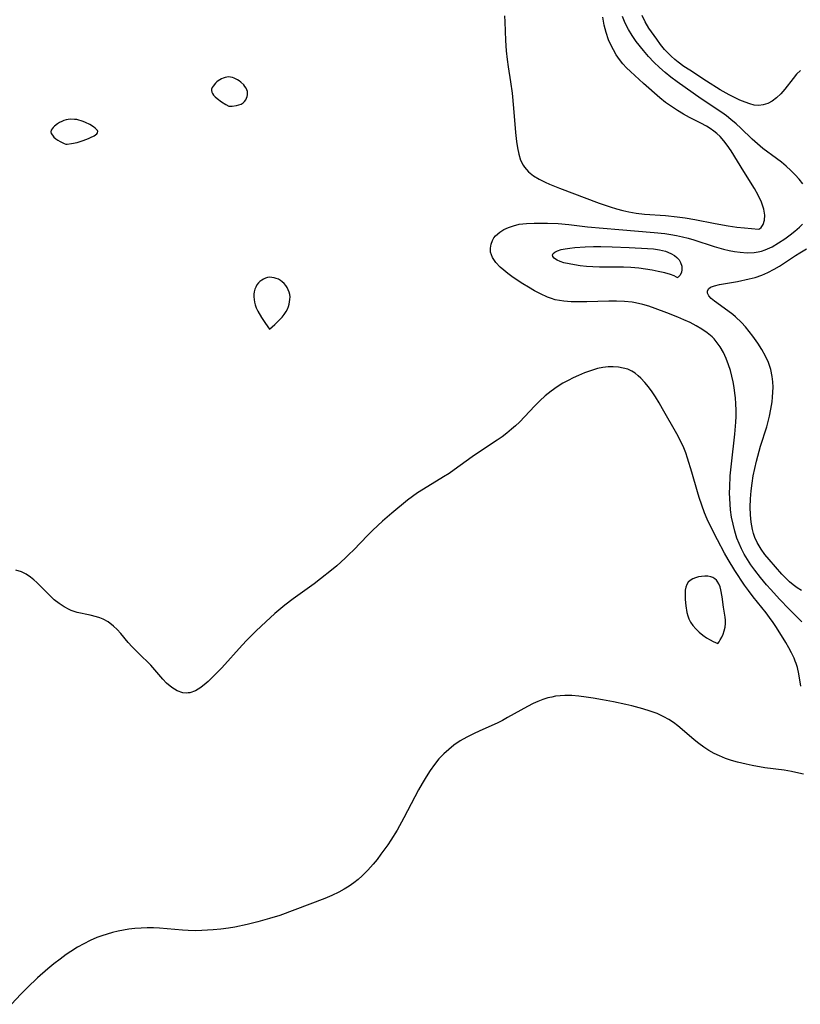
# Model space of a CAD drawing. Header units: inches. Extents: x 1073367 to 1082519, y 1569854 to 1574957.
# Tile 502 of 565: x 1080917 to 1081109, y 1572859 to 1573101. Entities that reach past the tile are written whole.
import ezdxf

# ---------------------------------------------------------------- set-up
doc = ezdxf.new("R2010")
doc.units = ezdxf.units.IN
doc.header["$MEASUREMENT"] = 0
doc.layers.add('CGG_CurvaNivelLidar_v1', color=7, linetype='Continuous', lineweight=30, true_color=0x008008)

msp = doc.modelspace()

# ---------------------------------------------------------------- linework, layer by layer
at = {"layer": 'CGG_CurvaNivelLidar_v1'}
for points in [[(1081036.1495, 1573102.034, 73), (1081036.2675, 1573100.5419, 73), (1081036.4333, 1573096.0199, 73), (1081036.5974, 1573093.4642, 73), (1081036.8252, 1573091.3084, 73), (1081037.0775, 1573089.4807, 73), (1081037.6488, 1573085.823, 73), (1081038.0405, 1573083.0242, 73), (1081038.3959, 1573079.3524, 73), (1081038.8519, 1573073.3818, 73), (1081039.0867, 1573071.1878, 73), (1081039.3306, 1573069.5905, 73), (1081039.6636, 1573068.064, 73), (1081040.1216, 1573066.6337, 73), (1081040.7495, 1573065.3318, 73), (1081041.0614, 1573064.8548, 73), (1081042.0689, 1573063.7295, 73), (1081043.2953, 1573062.7639, 73), (1081044.6848, 1573061.9175, 73), (1081046.1939, 1573061.1591, 73), (1081047.2392, 1573060.6944, 73), (1081049.6868, 1573059.7139, 73), (1081059.4174, 1573056.0546, 73), (1081062.0904, 1573055.1206, 73), (1081063.645, 1573054.6315, 73), (1081065.2132, 1573054.2067, 73), (1081066.6771, 1573053.8891, 73), (1081068.4626, 1573053.5952, 73), (1081070.5089, 1573053.3602, 73), (1081075.6829, 1573052.9721, 73), (1081078.5154, 1573052.6977, 73), (1081080.5491, 1573052.3969, 73), (1081082.8632, 1573051.9889, 73), (1081087.9182, 1573051.0317, 73), (1081091.0456, 1573050.4807, 73), (1081093.1697, 1573050.1701, 73), (1081095.0587, 1573049.9437, 73), (1081098.5, 1573049.6462, 73), (1081098.786, 1573049.7514, 73), (1081099.1477, 1573050.0775, 73), (1081099.6489, 1573050.8051, 73), (1081100.019, 1573051.8316, 73), (1081100.0975, 1573053.1035, 73), (1081099.8493, 1573054.5683, 73), (1081099.2633, 1573056.249, 73), (1081098.4182, 1573058.0056, 73), (1081097.5164, 1573059.6036, 73), (1081094.953, 1573063.8146, 73), (1081091.7926, 1573068.8682, 73), (1081090.8518, 1573070.2706, 73), (1081090.0081, 1573071.3755, 73), (1081089.0869, 1573072.402, 73), (1081088.3005, 1573073.1371, 73), (1081087.5623, 1573073.7294, 73), (1081086.6707, 1573074.349, 73), (1081085.7377, 1573074.9176, 73), (1081084.3863, 1573075.6481, 73), (1081081.6116, 1573077.0582, 73), (1081080.1098, 1573077.8909, 73), (1081078.6319, 1573078.777, 73), (1081077.1219, 1573079.7511, 73), (1081075.6675, 1573080.7953, 73), (1081074.2653, 1573081.9403, 73), (1081070.3122, 1573085.3847, 73), (1081067.0924, 1573088.3636, 73), (1081066.1374, 1573089.3026, 73), (1081065.2363, 1573090.2835, 73), (1081064.3873, 1573091.3561, 73), (1081063.6132, 1573092.4874, 73), (1081062.9071, 1573093.6658, 73), (1081062.2672, 1573094.8864, 73), (1081061.7109, 1573096.1497, 73), (1081061.111, 1573097.9353, 73), (1081060.6556, 1573099.7857, 73), (1081060.3062, 1573101.6806, 73)], [(1081109.3799, 1573060.7864, 72.5), (1081108.4965, 1573061.9081, 72.5), (1081107.4899, 1573063.033, 72.5), (1081106.4267, 1573064.0969, 72.5), (1081105.3047, 1573065.1217, 72.5), (1081104.1367, 1573066.1047, 72.5), (1081102.932, 1573067.0412, 72.5), (1081099.5925, 1573069.4855, 72.5), (1081098.264, 1573070.5972, 72.5), (1081096.9844, 1573071.7753, 72.5), (1081094.2021, 1573074.4507, 72.5), (1081093.0032, 1573075.5317, 72.5), (1081091.7646, 1573076.5741, 72.5), (1081090.6385, 1573077.4494, 72.5), (1081089.4823, 1573078.2906, 72.5), (1081084.4328, 1573081.6746, 72.5), (1081078.5164, 1573085.8403, 72.5), (1081077.0313, 1573086.9517, 72.5), (1081075.587, 1573088.1087, 72.5), (1081074.198, 1573089.3225, 72.5), (1081072.8205, 1573090.6605, 72.5), (1081071.5134, 1573092.059, 72.5), (1081070.2727, 1573093.5052, 72.5), (1081068.5077, 1573095.7601, 72.5), (1081067.4981, 1573097.1941, 72.5), (1081066.5854, 1573098.6715, 72.5), (1081065.8037, 1573100.204, 72.5), (1081065.1533, 1573101.9076, 72.5)], [(1081108.7945, 1573088.6299, 72), (1081107.8659, 1573087.7389, 72), (1081106.9922, 1573086.6843, 72), (1081105.0039, 1573084.04, 72), (1081104.0302, 1573082.9249, 72), (1081102.9752, 1573081.9226, 72), (1081101.8405, 1573081.0855, 72), (1081100.787, 1573080.534, 72), (1081099.6898, 1573080.1762, 72), (1081098.5661, 1573080.0416, 72), (1081097.4744, 1573080.1408, 72), (1081096.365, 1573080.4205, 72), (1081095.229, 1573080.8271, 72), (1081093.9463, 1573081.3692, 72), (1081092.6335, 1573081.9887, 72), (1081091.303, 1573082.6725, 72), (1081089.1262, 1573083.9032, 72), (1081085.7931, 1573085.9669, 72), (1081081.6335, 1573088.6675, 72), (1081080.2108, 1573089.6268, 72), (1081078.8354, 1573090.633, 72), (1081077.9514, 1573091.3493, 72), (1081077.1059, 1573092.1026, 72), (1081076.2694, 1573092.9294, 72), (1081075.4795, 1573093.7932, 72), (1081074.4693, 1573095.0242, 72), (1081073.5222, 1573096.2887, 72), (1081071.5998, 1573099.055, 72), (1081070.6827, 1573100.554, 72), (1081069.9412, 1573102.0867, 72)], [(1081109.1448, 1572953.1894, 72.5), (1081106.0064, 1572956.3429, 72.5), (1081103.6774, 1572958.7478, 72.5), (1081101.5104, 1572961.1087, 72.5), (1081100.459, 1572962.3122, 72.5), (1081098.9978, 1572964.0719, 72.5), (1081097.5846, 1572965.9023, 72.5), (1081096.67, 1572967.1898, 72.5), (1081095.8069, 1572968.5066, 72.5), (1081095.0063, 1572969.8556, 72.5), (1081094.3367, 1572971.1267, 72.5), (1081093.7372, 1572972.4281, 72.5), (1081093.2163, 1572973.7604, 72.5), (1081092.6876, 1572975.454, 72.5), (1081092.2646, 1572977.1842, 72.5), (1081091.9263, 1572978.9337, 72.5), (1081091.671, 1572980.7039, 72.5), (1081091.5353, 1572982.0912, 72.5), (1081091.4558, 1572983.4869, 72.5), (1081091.4317, 1572984.8754, 72.5), (1081091.4522, 1572986.2689, 72.5), (1081091.5926, 1572989.0723, 72.5), (1081091.8497, 1572991.9938, 72.5), (1081092.6922, 1572999.339, 72.5), (1081092.9376, 1573002.2099, 72.5), (1081093.004, 1573003.6438, 72.5), (1081093.0165, 1573005.1823, 72.5), (1081092.9685, 1573006.7165, 72.5), (1081092.8607, 1573008.2437, 72.5), (1081092.747, 1573009.3285, 72.5), (1081092.5545, 1573010.748, 72.5), (1081092.3107, 1573012.1534, 72.5), (1081092.0087, 1573013.5397, 72.5), (1081091.6302, 1573014.9388, 72.5), (1081091.186, 1573016.3076, 72.5), (1081090.5845, 1573017.865, 72.5), (1081089.8896, 1573019.3589, 72.5), (1081089.0874, 1573020.7699, 72.5), (1081088.1557, 1573022.0725, 72.5), (1081087.6295, 1573022.6757, 72.5), (1081087.1104, 1573023.1945, 72.5), (1081085.9025, 1573024.2045, 72.5), (1081084.5826, 1573025.1093, 72.5), (1081083.1782, 1573025.9321, 72.5), (1081081.7104, 1573026.6895, 72.5), (1081080.2303, 1573027.3794, 72.5), (1081078.7192, 1573028.0313, 72.5), (1081075.9826, 1573029.1268, 72.5), (1081073.1195, 1573030.1944, 72.5), (1081071.6285, 1573030.7007, 72.5), (1081070.1256, 1573031.1451, 72.5), (1081068.3107, 1573031.5562, 72.5), (1081067.487, 1573031.6889, 72.5), (1081065.605, 1573031.883, 72.5), (1081063.7023, 1573031.9645, 72.5), (1081061.7879, 1573031.9685, 72.5), (1081056.4029, 1573031.8041, 72.5), (1081054.4732, 1573031.7852, 72.5), (1081052.5721, 1573031.8372, 72.5), (1081050.7154, 1573031.9814, 72.5), (1081049.6665, 1573032.1214, 72.5), (1081048.6399, 1573032.3271, 72.5), (1081047.6801, 1573032.6036, 72.5), (1081046.7399, 1573032.9522, 72.5), (1081045.0398, 1573033.7415, 72.5), (1081043.5632, 1573034.5223, 72.5), (1081042.0925, 1573035.3626, 72.5), (1081040.6405, 1573036.2524, 72.5), (1081039.2945, 1573037.1347, 72.5), (1081037.9896, 1573038.0412, 72.5), (1081036.9785, 1573038.7831, 72.5), (1081036.0213, 1573039.5403, 72.5), (1081035.1394, 1573040.3216, 72.5), (1081034.055, 1573041.492, 72.5), (1081033.2373, 1573042.715, 72.5), (1081032.7706, 1573043.9772, 72.5), (1081032.7022, 1573044.9652, 72.5), (1081032.864, 1573045.9424, 72.5), (1081033.2222, 1573046.8808, 72.5), (1081033.5675, 1573047.4811, 72.5), (1081033.9991, 1573048.0363, 72.5), (1081035.043, 1573048.9353, 72.5), (1081036.047, 1573049.5477, 72.5), (1081037.1692, 1573050.074, 72.5), (1081038.3861, 1573050.5045, 72.5), (1081039.7526, 1573050.8391, 72.5), (1081041.571, 1573051.0753, 72.5), (1081043.4654, 1573051.1603, 72.5), (1081046.7565, 1573051.1322, 72.5), (1081049.3517, 1573051.0061, 72.5), (1081051.9977, 1573050.7649, 72.5), (1081056.5717, 1573050.2593, 72.5), (1081060.3562, 1573049.8885, 72.5), (1081064.2432, 1573049.5461, 72.5), (1081072.9368, 1573048.8607, 72.5), (1081075.5169, 1573048.5793, 72.5), (1081076.9708, 1573048.3677, 72.5), (1081078.4142, 1573048.104, 72.5), (1081079.8236, 1573047.7846, 72.5), (1081081.2219, 1573047.4141, 72.5), (1081082.6104, 1573047.0039, 72.5), (1081087.6367, 1573045.3919, 72.5), (1081089.9346, 1573044.7556, 72.5), (1081091.2959, 1573044.4391, 72.5), (1081092.6529, 1573044.1757, 72.5), (1081094.0016, 1573043.9782, 72.5), (1081095.7433, 1573043.8483, 72.5), (1081097.4515, 1573043.9116, 72.5), (1081098.4594, 1573044.0691, 72.5), (1081099.2411, 1573044.2641, 72.5), (1081100.1712, 1573044.5799, 72.5), (1081101.832, 1573045.339, 72.5), (1081103.4401, 1573046.2674, 72.5), (1081104.9987, 1573047.3069, 72.5), (1081106.2508, 1573048.223, 72.5), (1081107.4486, 1573049.1735, 72.5), (1081108.5698, 1573050.1523, 72.5), (1081109.2807, 1573050.8408, 72.5)], [(1081109.0699, 1572960.8674, 72), (1081108.031, 1572961.5289, 72), (1081107.0409, 1572962.2632, 72), (1081106.1373, 1572963.0258, 72), (1081105.276, 1572963.838, 72), (1081104.2126, 1572964.955, 72), (1081101.1297, 1572968.5044, 72), (1081100.1074, 1572969.7411, 72), (1081099.1652, 1572971.0251, 72), (1081098.6459, 1572971.8534, 72), (1081098.1819, 1572972.7129, 72), (1081097.6435, 1572973.9471, 72), (1081097.3199, 1572974.9119, 72), (1081097.0614, 1572975.903, 72), (1081096.7455, 1572977.69, 72), (1081096.5704, 1572979.5245, 72), (1081096.5061, 1572981.3904, 72), (1081096.5435, 1572983.3907, 72), (1081096.607, 1572984.4019, 72), (1081096.6995, 1572985.4148, 72), (1081096.9304, 1572987.2299, 72), (1081097.2311, 1572989.043, 72), (1081097.59, 1572990.8507, 72), (1081098.0005, 1572992.6495, 72), (1081098.6558, 1572995.1256, 72), (1081099.0302, 1572996.3744, 72), (1081100.557, 1573001.1256, 72), (1081100.9055, 1573002.4057, 72), (1081101.2119, 1573003.694, 72), (1081101.5679, 1573005.4785, 72), (1081101.8416, 1573007.2668, 72), (1081101.9696, 1573008.4263, 72), (1081102.0536, 1573009.5825, 72), (1081102.0879, 1573010.879, 72), (1081102.0459, 1573012.1649, 72), (1081101.9115, 1573013.4363, 72), (1081101.5474, 1573015.1729, 72), (1081100.986, 1573016.862, 72), (1081100.2431, 1573018.4953, 72), (1081099.3623, 1573020.0813, 72), (1081098.3859, 1573021.6297, 72), (1081097.1527, 1573023.3961, 72), (1081096.2542, 1573024.548, 72), (1081095.3088, 1573025.655, 72), (1081094.3231, 1573026.7108, 72), (1081092.862, 1573028.1006, 72), (1081092.1762, 1573028.6795, 72), (1081090.9766, 1573029.6161, 72), (1081087.7086, 1573031.99, 72), (1081086.8933, 1573032.6538, 72), (1081086.2888, 1573033.2883, 72), (1081085.969, 1573033.9049, 72), (1081085.9794, 1573034.4506, 72), (1081086.2559, 1573034.9533, 72), (1081086.7676, 1573035.375, 72), (1081087.7296, 1573035.7637, 72), (1081088.9557, 1573036.0398, 72), (1081093.3939, 1573036.81, 72), (1081096.2292, 1573037.4096, 72), (1081097.7221, 1573037.8154, 72), (1081099.2988, 1573038.3623, 72), (1081100.8439, 1573039.0232, 72), (1081102.3476, 1573039.7914, 72), (1081103.6814, 1573040.5803, 72), (1081107.5923, 1573043.1569, 72), (1081108.7011, 1573043.8542, 72), (1081110.3231, 1573044.7921, 72)], [(1081108.8754, 1572937.4147, 73), (1081108.3906, 1572940.4385, 73), (1081108.0619, 1572941.9564, 73), (1081107.7547, 1572942.985, 73), (1081107.5372, 1572943.5838, 73), (1081107.2403, 1572944.3, 73), (1081106.6252, 1572945.5767, 73), (1081105.935, 1572946.8378, 73), (1081105.1967, 1572948.0929, 73), (1081102.9086, 1572951.8359, 73), (1081102.1007, 1572953.0629, 73), (1081101.2566, 1572954.2477, 73), (1081100.3744, 1572955.4133, 73), (1081097.2323, 1572959.3392, 73), (1081096.0512, 1572960.8671, 73), (1081095.1061, 1572962.1935, 73), (1081092.7321, 1572965.8061, 73), (1081091.0939, 1572968.5231, 73), (1081090.1941, 1572970.1128, 73), (1081088.4596, 1572973.3302, 73), (1081087.4013, 1572975.3941, 73), (1081085.9457, 1572978.4592, 73), (1081085.2782, 1572980.0167, 73), (1081084.5694, 1572981.8537, 73), (1081083.9364, 1572983.717, 73), (1081083.5168, 1572985.1084, 73), (1081082.1541, 1572989.9684, 73), (1081081.1068, 1572993.4272, 73), (1081080.6706, 1572994.6795, 73), (1081080.1848, 1572995.9094, 73), (1081079.3596, 1572997.6742, 73), (1081078.4413, 1572999.4033, 73), (1081074.973, 1573005.5286, 73), (1081074.0982, 1573007.0284, 73), (1081073.1946, 1573008.4897, 73), (1081072.396, 1573009.6804, 73), (1081071.5123, 1573010.8891, 73), (1081070.5917, 1573012.023, 73), (1081069.6296, 1573013.0608, 73), (1081068.9928, 1573013.6575, 73), (1081068.2331, 1573014.2632, 73), (1081067.4274, 1573014.7707, 73), (1081066.4061, 1573015.2265, 73), (1081065.3217, 1573015.5455, 73), (1081064.1162, 1573015.7594, 73), (1081062.8739, 1573015.8543, 73), (1081061.6101, 1573015.8319, 73), (1081060.2994, 1573015.6842, 73), (1081058.9952, 1573015.4102, 73), (1081057.2907, 1573014.8743, 73), (1081055.8268, 1573014.328, 73), (1081054.3552, 1573013.7191, 73), (1081053.0609, 1573013.1299, 73), (1081051.7788, 1573012.4928, 73), (1081050.5169, 1573011.8065, 73), (1081049.0957, 1573010.9417, 73), (1081047.6025, 1573009.8842, 73), (1081046.1758, 1573008.7259, 73), (1081044.8127, 1573007.4852, 73), (1081043.6134, 1573006.2863, 73), (1081039.8392, 1573002.2728, 73), (1081038.8998, 1573001.3662, 73), (1081037.9236, 1573000.4976, 73), (1081036.7778, 1572999.5608, 73), (1081035.5951, 1572998.6671, 73), (1081034.3829, 1572997.8103, 73), (1081029.8065, 1572994.8147, 73), (1081028.2003, 1572993.7241, 73), (1081023.8039, 1572990.5269, 73), (1081022.565, 1572989.6735, 73), (1081021.2307, 1572988.818, 73), (1081017.3173, 1572986.4592, 73), (1081014.8577, 1572984.8775, 73), (1081013.6065, 1572983.9975, 73), (1081012.3847, 1572983.0795, 73), (1081008.5337, 1572979.9306, 73), (1081006.2191, 1572977.9318, 73), (1081003.8546, 1572975.7279, 73), (1081002.648, 1572974.5286, 73), (1080999.1049, 1572970.8208, 73), (1080998.0842, 1572969.7928, 73), (1080997.0838, 1572968.8342, 73), (1080995.0173, 1572966.9808, 73), (1080993.7114, 1572965.8787, 73), (1080991.0285, 1572963.7527, 73), (1080989.4404, 1572962.573, 73), (1080984.3235, 1572958.88, 73), (1080982.2681, 1572957.2911, 73), (1080979.7924, 1572955.2211, 73), (1080977.5718, 1572953.2387, 73), (1080975.2295, 1572951.0284, 73), (1080972.9611, 1572948.7355, 73), (1080971.7905, 1572947.4764, 73), (1080966.7893, 1572941.9376, 73), (1080964.5356, 1572939.6211, 73), (1080963.4072, 1572938.5616, 73), (1080962.9246, 1572938.1374, 73), (1080961.6193, 1572937.1077, 73), (1080960.3019, 1572936.3011, 73), (1080958.9641, 1572935.8068, 73), (1080958.5522, 1572935.7348, 73), (1080958.0323, 1572935.7029, 73), (1080957.1928, 1572935.7907, 73), (1080955.8247, 1572936.277, 73), (1080954.5015, 1572937.0995, 73), (1080953.2352, 1572938.1752, 73), (1080952.3198, 1572939.1158, 73), (1080949.3226, 1572942.5313, 73), (1080948.6991, 1572943.2012, 73), (1080947.0241, 1572944.8918, 73), (1080944.7971, 1572947.072, 73), (1080943.8218, 1572948.1055, 73), (1080941.9682, 1572950.3376, 73), (1080941.1211, 1572951.2917, 73), (1080940.2164, 1572952.1755, 73), (1080938.8922, 1572953.1835, 73), (1080937.6463, 1572953.865, 73), (1080936.8326, 1572954.1926, 73), (1080935.9916, 1572954.4611, 73), (1080934.4486, 1572954.8411, 73), (1080931.3143, 1572955.5313, 73), (1080929.7912, 1572956.0137, 73), (1080929.3346, 1572956.2014, 73), (1080928.0521, 1572956.8696, 73), (1080926.8324, 1572957.6903, 73), (1080925.669, 1572958.6271, 73), (1080924.5582, 1572959.6488, 73), (1080921.393, 1572962.8568, 73), (1080920.6281, 1572963.5457, 73), (1080919.8361, 1572964.179, 73), (1080918.7478, 1572964.8991, 73), (1080917.5926, 1572965.4597, 73), (1080916.2668, 1572965.8588, 73)], [(1081109.584, 1572915.7532, 73.5), (1081108.4219, 1572916.0606, 73.5), (1081106.6311, 1572916.4442, 73.5), (1081104.8219, 1572916.7415, 73.5), (1081100.0838, 1572917.3786, 73.5), (1081096.9945, 1572917.9159, 73.5), (1081095.4688, 1572918.2279, 73.5), (1081093.37, 1572918.7303, 73.5), (1081091.8646, 1572919.1656, 73.5), (1081090.3895, 1572919.6717, 73.5), (1081088.9527, 1572920.26, 73.5), (1081087.6354, 1572920.9015, 73.5), (1081086.3598, 1572921.6187, 73.5), (1081085.0985, 1572922.4215, 73.5), (1081083.8821, 1572923.2865, 73.5), (1081082.7136, 1572924.2082, 73.5), (1081079.8057, 1572926.7692, 73.5), (1081078.7567, 1572927.6523, 73.5), (1081077.668, 1572928.4795, 73.5), (1081076.5022, 1572929.2408, 73.5), (1081075.2796, 1572929.9144, 73.5), (1081073.6171, 1572930.6612, 73.5), (1081071.8884, 1572931.2965, 73.5), (1081070.1122, 1572931.855, 73.5), (1081067.4495, 1572932.5764, 73.5), (1081065.9524, 1572932.93, 73.5), (1081062.9288, 1572933.5673, 73.5), (1081060.2069, 1572934.0807, 73.5), (1081057.9483, 1572934.4656, 73.5), (1081056.1893, 1572934.7318, 73.5), (1081054.4383, 1572934.9484, 73.5), (1081052.6976, 1572935.0878, 73.5), (1081050.9701, 1572935.1157, 73.5), (1081049.8275, 1572935.0531, 73.5), (1081048.6957, 1572934.9159, 73.5), (1081047.7631, 1572934.7406, 73.5), (1081046.8411, 1572934.5119, 73.5), (1081045.6026, 1572934.1214, 73.5), (1081044.3844, 1572933.6521, 73.5), (1081043.1861, 1572933.1156, 73.5), (1081041.819, 1572932.4234, 73.5), (1081036.9322, 1572929.6723, 73.5), (1081035.6406, 1572928.9827, 73.5), (1081034.3313, 1572928.3311, 73.5), (1081030.1226, 1572926.4496, 73.5), (1081028.5263, 1572925.7024, 73.5), (1081026.9551, 1572924.8999, 73.5), (1081025.3259, 1572923.9581, 73.5), (1081023.7696, 1572922.9141, 73.5), (1081022.469, 1572921.8916, 73.5), (1081021.2483, 1572920.7753, 73.5), (1081020.0789, 1572919.5275, 73.5), (1081018.9953, 1572918.1939, 73.5), (1081017.9316, 1572916.7005, 73.5), (1081016.9354, 1572915.1456, 73.5), (1081015.955, 1572913.4906, 73.5), (1081015.0696, 1572911.9102, 73.5), (1081011.4861, 1572905.0917, 73.5), (1081009.8084, 1572902.0785, 73.5), (1081008.2937, 1572899.6179, 73.5), (1081007.5028, 1572898.4269, 73.5), (1081005.8479, 1572896.1058, 73.5), (1081004.8976, 1572894.8664, 73.5), (1081003.9126, 1572893.6619, 73.5), (1081002.6042, 1572892.2011, 73.5), (1081001.2221, 1572890.8246, 73.5), (1081000.2158, 1572889.928, 73.5), (1080999.1691, 1572889.0853, 73.5), (1080998.0798, 1572888.3031, 73.5), (1080996.8238, 1572887.516, 73.5), (1080995.5189, 1572886.8078, 73.5), (1080993.7991, 1572886.0089, 73.5), (1080992.0332, 1572885.2854, 73.5), (1080984.7208, 1572882.4626, 73.5), (1080981.0043, 1572881.1101, 73.5), (1080978.4888, 1572880.3131, 73.5), (1080975.6505, 1572879.533, 73.5), (1080972.9835, 1572878.8918, 73.5), (1080969.9536, 1572878.2455, 73.5), (1080968.4312, 1572877.9763, 73.5), (1080966.566, 1572877.72, 73.5), (1080964.6926, 1572877.5338, 73.5), (1080961.9076, 1572877.374, 73.5), (1080960.2198, 1572877.3543, 73.5), (1080958.5333, 1572877.3989, 73.5), (1080957.1514, 1572877.4842, 73.5), (1080951.5298, 1572877.9779, 73.5), (1080949.9854, 1572878.0495, 73.5), (1080948.4413, 1572878.0607, 73.5), (1080946.9513, 1572878.0026, 73.5), (1080945.4655, 1572877.8803, 73.5), (1080943.9857, 1572877.6981, 73.5), (1080942.6903, 1572877.4902, 73.5), (1080941.3178, 1572877.2209, 73.5), (1080939.9571, 1572876.9007, 73.5), (1080938.6118, 1572876.5247, 73.5), (1080937.3504, 1572876.1103, 73.5), (1080936.1084, 1572875.64, 73.5), (1080934.4963, 1572874.9335, 73.5), (1080932.9205, 1572874.1416, 73.5), (1080931.3816, 1572873.2718, 73.5), (1080929.7646, 1572872.2536, 73.5), (1080928.6074, 1572871.4664, 73.5), (1080927.0741, 1572870.3478, 73.5), (1080925.5727, 1572869.1787, 73.5), (1080924.0983, 1572867.9699, 73.5), (1080921.5334, 1572865.735, 73.5), (1080919.057, 1572863.3997, 73.5), (1080917.4382, 1572861.7525, 73.5), (1080915.133, 1572859.2704, 73.5)]]:
    msp.add_polyline3d(points, dxfattribs=at)
for points in [[(1080968.5, 1573079.891, 73), (1080969.2893, 1573079.8817, 73), (1080970.389, 1573080.0095, 73), (1080970.9788, 1573080.1583, 73), (1080971.5361, 1573080.3858, 73), (1080971.9975, 1573080.6841, 73), (1080972.3764, 1573081.0442, 73), (1080972.6621, 1573081.4384, 73), (1080972.8493, 1573081.8398, 73), (1080972.9822, 1573082.2493, 73), (1080973.0687, 1573082.6645, 73), (1080973.0989, 1573083.0787, 73), (1080973.0587, 1573083.4859, 73), (1080972.9275, 1573083.9041, 73), (1080972.7224, 1573084.3089, 73), (1080972.4626, 1573084.7004, 73), (1080972.1611, 1573085.0772, 73), (1080971.4637, 1573085.7731, 73), (1080971.0739, 1573086.0799, 73), (1080970.6745, 1573086.3396, 73), (1080969.825, 1573086.7537, 73), (1080969.3849, 1573086.9026, 73), (1080968.9392, 1573087.0031, 73), (1080968.4907, 1573087.0428, 73), (1080968.0391, 1573087.0106, 73), (1080967.5903, 1573086.9166, 73), (1080967.1476, 1573086.7731, 73), (1080966.7153, 1573086.588, 73), (1080966.2986, 1573086.3658, 73), (1080965.9045, 1573086.1069, 73), (1080965.5363, 1573085.808, 73), (1080965.2, 1573085.4803, 73), (1080964.6369, 1573084.7723, 73), (1080964.4271, 1573084.405, 73), (1080964.2855, 1573084.0358, 73), (1080964.2358, 1573083.6694, 73), (1080964.299, 1573083.3104, 73), (1080964.4621, 1573082.9552, 73), (1080964.751, 1573082.5697, 73), (1080965.1504, 1573082.1588, 73), (1080965.6285, 1573081.7406, 73), (1080966.6965, 1573080.952, 73), (1080967.7571, 1573080.299, 73)], [(1080928.5, 1573070.5245, 73), (1080928.8668, 1573070.5425, 73), (1080929.8812, 1573070.6733, 73), (1080931.2512, 1573070.9623, 73), (1080932.7142, 1573071.3991, 73), (1080934.0258, 1573071.8947, 73), (1080934.5471, 1573072.1329, 73), (1080935.4188, 1573072.6046, 73), (1080935.7812, 1573072.8466, 73), (1080936.0715, 1573073.0929, 73), (1080936.2656, 1573073.3442, 73), (1080936.3325, 1573073.6015, 73), (1080936.2387, 1573073.8817, 73), (1080936.0087, 1573074.1674, 73), (1080935.6811, 1573074.456, 73), (1080935.284, 1573074.7451, 73), (1080934.3573, 1573075.3139, 73), (1080933.3292, 1573075.845, 73), (1080932.7921, 1573076.0824, 73), (1080932.2431, 1573076.2893, 73), (1080931.6822, 1573076.4538, 73), (1080931.1656, 1573076.556, 73), (1080930.6428, 1573076.6171, 73), (1080929.5936, 1573076.6286, 73), (1080929.0747, 1573076.5774, 73), (1080928.5653, 1573076.4821, 73), (1080928.0147, 1573076.3187, 73), (1080927.4828, 1573076.104, 73), (1080926.9723, 1573075.8479, 73), (1080926.4888, 1573075.5564, 73), (1080925.709, 1573074.9549, 73), (1080925.3787, 1573074.6287, 73), (1080925.1038, 1573074.291, 73), (1080924.9033, 1573073.9446, 73), (1080924.8297, 1573073.5697, 73), (1080924.9366, 1573073.1542, 73), (1080925.1996, 1573072.7167, 73), (1080925.582, 1573072.2773, 73), (1080926.0475, 1573071.8557, 73), (1080926.5602, 1573071.4709, 73), (1080927.0849, 1573071.1402, 73), (1080928.088, 1573070.6536, 73)], [(1081078.5, 1573037.7096, 72), (1081078.3498, 1573037.8945, 72), (1081077.7989, 1573038.1922, 72), (1081076.8984, 1573038.5452, 72), (1081075.557, 1573038.9295, 72), (1081073.9241, 1573039.2897, 72), (1081072.4087, 1573039.5729, 72), (1081070.7972, 1573039.8303, 72), (1081069.1369, 1573040.0433, 72), (1081067.2181, 1573040.2148, 72), (1081065.3752, 1573040.3099, 72), (1081063.8422, 1573040.3409, 72), (1081059.4826, 1573040.3434, 72), (1081057.8741, 1573040.393, 72), (1081056.3039, 1573040.4932, 72), (1081054.7711, 1573040.6477, 72), (1081053.3504, 1573040.8497, 72), (1081052.0057, 1573041.1019, 72), (1081050.7689, 1573041.4042, 72), (1081049.8755, 1573041.6896, 72), (1081049.1117, 1573042.0205, 72), (1081048.6938, 1573042.2693, 72), (1081048.3597, 1573042.5368, 72), (1081048.0595, 1573042.9223, 72), (1081047.9742, 1573043.3106, 72), (1081048.1328, 1573043.6846, 72), (1081048.5081, 1573044.0219, 72), (1081049.1736, 1573044.3499, 72), (1081050.0828, 1573044.6229, 72), (1081051.1029, 1573044.8355, 72), (1081052.23, 1573045.0097, 72), (1081053.4352, 1573045.1492, 72), (1081055.9984, 1573045.3261, 72), (1081058.0185, 1573045.368, 72), (1081059.8103, 1573045.3598, 72), (1081062.5794, 1573045.3052, 72), (1081066.7352, 1573045.164, 72), (1081071.2585, 1573044.92, 72), (1081072.7399, 1573044.7973, 72), (1081074.2129, 1573044.5979, 72), (1081075.6725, 1573044.2283, 72), (1081077.0268, 1573043.6767, 72), (1081077.912, 1573043.1426, 72), (1081078.5011, 1573042.6536, 72), (1081079.0085, 1573042.0784, 72), (1081079.3856, 1573041.4564, 72), (1081079.6729, 1573040.5923, 72), (1081079.7314, 1573039.7466, 72), (1081079.5886, 1573038.9863, 72), (1081079.243, 1573038.292, 72), (1081078.8375, 1573037.8462, 72)], [(1080978.5, 1573025.0649, 73), (1080979.7643, 1573026.2084, 73), (1080980.9587, 1573027.3816, 73), (1080981.5623, 1573028.0419, 73), (1080982.1183, 1573028.723, 73), (1080982.5865, 1573029.4039, 73), (1080982.9199, 1573030.0325, 73), (1080983.1426, 1573030.6199, 73), (1080983.3116, 1573031.2118, 73), (1080983.4347, 1573031.8103, 73), (1080983.508, 1573032.4099, 73), (1080983.5227, 1573033.0054, 73), (1080983.4654, 1573033.591, 73), (1080983.3175, 1573034.1828, 73), (1080983.0934, 1573034.7549, 73), (1080982.8078, 1573035.3033, 73), (1080982.4691, 1573035.821, 73), (1080982.0803, 1573036.298, 73), (1080981.6396, 1573036.7204, 73), (1080981.1797, 1573037.0529, 73), (1080980.6833, 1573037.328, 73), (1080980.162, 1573037.5476, 73), (1080979.6251, 1573037.7088, 73), (1080979.081, 1573037.8037, 73), (1080978.5371, 1573037.8188, 73), (1080978.0217, 1573037.7466, 73), (1080977.5185, 1573037.5999, 73), (1080977.0333, 1573037.3908, 73), (1080976.5735, 1573037.1268, 73), (1080976.1486, 1573036.8108, 73), (1080975.7708, 1573036.4418, 73), (1080975.418, 1573035.9671, 73), (1080975.1322, 1573035.4395, 73), (1080974.9082, 1573034.8736, 73), (1080974.7468, 1573034.2804, 73), (1080974.6548, 1573033.668, 73), (1080974.6406, 1573033.0138, 73), (1080974.6981, 1573032.3522, 73), (1080974.8149, 1573031.6891, 73), (1080974.9853, 1573031.0288, 73), (1080975.2497, 1573030.3112, 73), (1080975.6145, 1573029.543, 73), (1080976.5336, 1573027.9561, 73), (1080977.4891, 1573026.5111, 73)], [(1081088.5, 1572947.911, 73.5), (1081088.8281, 1572948.3194, 73.5), (1081089.1345, 1572948.8039, 73.5), (1081089.4786, 1572949.4355, 73.5), (1081089.8157, 1572950.1854, 73.5), (1081090.1021, 1572951.0202, 73.5), (1081090.3075, 1572951.9073, 73.5), (1081090.4054, 1572952.8084, 73.5), (1081090.3898, 1572953.5975, 73.5), (1081090.303, 1572954.3597, 73.5), (1081089.9053, 1572956.7744, 73.5), (1081089.5833, 1572959.3575, 73.5), (1081089.2902, 1572961.0318, 73.5), (1081089.073, 1572961.8145, 73.5), (1081088.7803, 1572962.5357, 73.5), (1081088.3706, 1572963.195, 73.5), (1081088.1746, 1572963.4261, 73.5), (1081087.7752, 1572963.7864, 73.5), (1081087.307, 1572964.0699, 73.5), (1081086.7892, 1572964.2681, 73.5), (1081086.0755, 1572964.4035, 73.5), (1081085.3251, 1572964.4304, 73.5), (1081084.5593, 1572964.3701, 73.5), (1081083.7983, 1572964.2351, 73.5), (1081083.0627, 1572964.0304, 73.5), (1081082.3757, 1572963.7532, 73.5), (1081081.7646, 1572963.3934, 73.5), (1081081.2631, 1572962.933, 73.5), (1081080.9065, 1572962.3689, 73.5), (1081080.6704, 1572961.714, 73.5), (1081080.5385, 1572961.0191, 73.5), (1081080.4798, 1572960.2798, 73.5), (1081080.4762, 1572959.5092, 73.5), (1081080.5145, 1572958.7179, 73.5), (1081080.6819, 1572957.106, 73.5), (1081080.9508, 1572955.4795, 73.5), (1081081.143, 1572954.6778, 73.5), (1081081.4027, 1572953.9049, 73.5), (1081081.7997, 1572953.1148, 73.5), (1081082.3874, 1572952.2921, 73.5), (1081083.1258, 1572951.4657, 73.5), (1081083.969, 1572950.669, 73.5), (1081084.8711, 1572949.9346, 73.5), (1081085.7858, 1572949.2931, 73.5), (1081086.6232, 1572948.7895, 73.5), (1081087.371, 1572948.3964, 73.5)]]:
    msp.add_polyline3d(points, close=True, dxfattribs=at)

doc.saveas('drawing.dxf')
